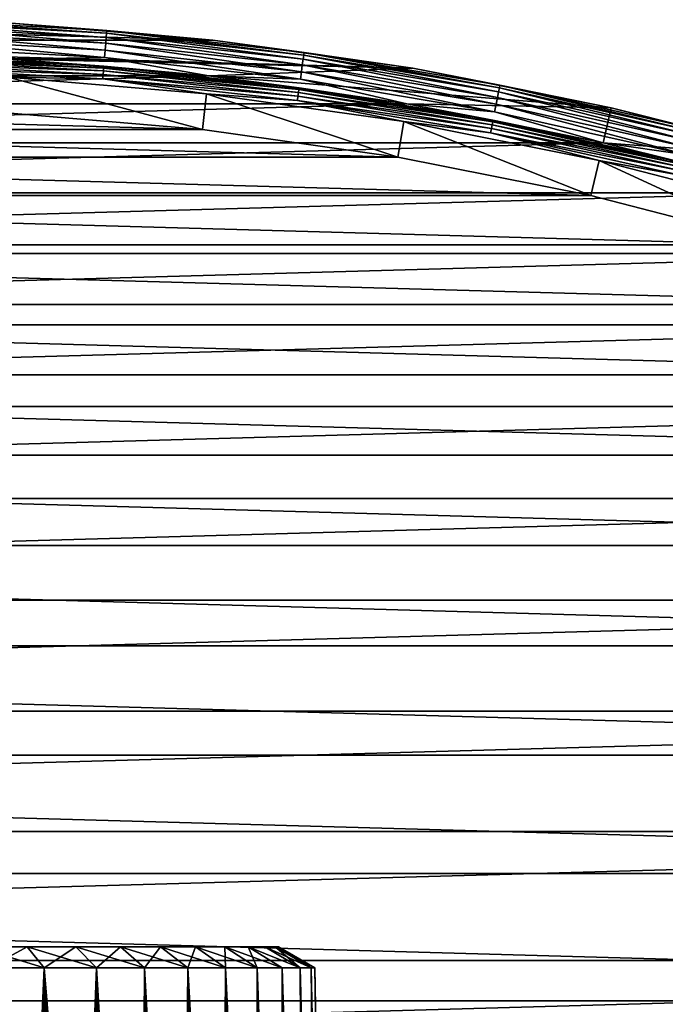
# Model space of a CAD drawing. Header units: millimetres. Extents: x -100 to 100, y -64 to 136.
# Tile 525 of 530: x 6 to 24, y 108 to 136. Entities that reach past the tile are written whole.
import ezdxf

# ---------------------------------------------------------------- set-up
doc = ezdxf.new("R2010")
doc.units = ezdxf.units.MM
doc.header["$LTSCALE"] = 159.143519
for name, color, linetype in [('244', 7, 'CONTINUOUS'), ('254', 7, 'CONTINUOUS'), ('265', 7, 'CONTINUOUS'), ('393', 7, 'CONTINUOUS'), ('395', 7, 'CONTINUOUS'), ('397', 7, 'CONTINUOUS'), ('398', 7, 'CONTINUOUS'), ('399', 7, 'CONTINUOUS'), ('401', 7, 'CONTINUOUS'), ('403', 7, 'CONTINUOUS'), ('407', 7, 'CONTINUOUS'), ('408', 7, 'CONTINUOUS')]:
    doc.layers.add(name, color=color, linetype=linetype)

msp = doc.modelspace()

# ---------------------------------------------------------------- linework, layer by layer
at = {"layer": '244', "color": 7, "linetype": 'CONTINUOUS', "true_color": 0x8c979c}
for points in [[(5.746, 90.379, 13.167), (6.389, 90.21, 12.871), (4.977, 109.417, 13.122), (5.746, 90.379, 13.167)], [(4.977, 109.417, 13.122), (6.389, 90.21, 12.871), (6.522, 109.417, 12.427), (4.977, 109.417, 13.122)], [(6.522, 109.417, -12.427), (5.374, 83.191, -13.459), (4.977, 109.417, -13.122), (6.522, 109.417, -12.427)], [(5.934, 82.928, -13.226), (5.374, 83.191, -13.459), (6.522, 109.417, -12.427), (5.934, 82.928, -13.226)], [(6.205, 82.781, -13.104), (5.934, 82.928, -13.226), (6.522, 109.417, -12.427), (6.205, 82.781, -13.104)], [(6.95, 82.301, -12.735), (6.205, 82.781, -13.104), (6.522, 109.417, -12.427), (6.95, 82.301, -12.735)], [(6.389, 90.21, 12.871), (7.006, 90.019, 12.55), (6.522, 109.417, 12.427), (6.389, 90.21, 12.871)], [(7.681, 89.77, 12.153), (8.155, 89.566, 11.845), (6.522, 109.417, 12.427), (7.681, 89.77, 12.153)], [(7.595, 89.804, 12.206), (7.681, 89.77, 12.153), (6.522, 109.417, 12.427), (7.595, 89.804, 12.206)], [(6.522, 109.417, 12.427), (8.155, 89.566, 11.845), (7.972, 109.417, 11.55), (6.522, 109.417, 12.427)], [(7.006, 90.019, 12.55), (7.595, 89.804, 12.206), (6.522, 109.417, 12.427), (7.006, 90.019, 12.55)], [(7.972, 109.417, -11.55), (6.95, 82.301, -12.735), (6.522, 109.417, -12.427), (7.972, 109.417, -11.55)], [(8.032, 81.427, -12.1), (6.95, 82.301, -12.735), (7.972, 109.417, -11.55), (8.032, 81.427, -12.1)], [(8.155, 89.566, 11.845), (8.685, 89.303, 11.468), (7.972, 109.417, 11.55), (8.155, 89.566, 11.845)], [(8.685, 89.303, 11.468), (9.183, 89.017, 11.08), (7.972, 109.417, 11.55), (8.685, 89.303, 11.468)], [(7.972, 109.417, 11.55), (9.183, 89.017, 11.08), (9.307, 109.417, 10.504), (7.972, 109.417, 11.55)], [(8.159, 81.312, -12.016), (8.032, 81.427, -12.1), (7.972, 109.417, -11.55), (8.159, 81.312, -12.016)], [(9.133, 80.346, -11.316), (8.159, 81.312, -12.016), (7.972, 109.417, -11.55), (9.133, 80.346, -11.316)], [(9.307, 109.417, -10.504), (9.133, 80.346, -11.316), (7.972, 109.417, -11.55), (9.307, 109.417, -10.504)], [(9.253, 80.215, -11.221), (9.133, 80.346, -11.316), (9.307, 109.417, -10.504), (9.253, 80.215, -11.221)], [(9.183, 89.017, 11.08), (9.648, 88.706, 10.684), (9.307, 109.417, 10.504), (9.183, 89.017, 11.08)], [(10.236, 79.035, -10.361), (9.253, 80.215, -11.221), (9.307, 109.417, -10.504), (10.236, 79.035, -10.361)], [(10.293, 88.185, 10.077), (10.479, 88.012, 9.888), (9.307, 109.417, 10.504), (10.293, 88.185, 10.077)], [(10.08, 88.371, 10.286), (10.293, 88.185, 10.077), (9.307, 109.417, 10.504), (10.08, 88.371, 10.286)], [(9.307, 109.417, 10.504), (10.479, 88.012, 9.888), (10.504, 109.417, 9.307), (9.307, 109.417, 10.504)], [(9.648, 88.706, 10.684), (10.08, 88.371, 10.286), (9.307, 109.417, 10.504), (9.648, 88.706, 10.684)], [(10.504, 109.417, -9.307), (10.236, 79.035, -10.361), (9.307, 109.417, -10.504), (10.504, 109.417, -9.307)], [(11.376, 79.035, -9.095), (10.236, 79.035, -10.361), (10.504, 109.417, -9.307), (11.376, 79.035, -9.095)], [(10.479, 88.012, 9.888), (10.846, 87.628, 9.494), (10.504, 109.417, 9.307), (10.479, 88.012, 9.888)], [(10.846, 87.628, 9.494), (11.184, 87.22, 9.105), (10.504, 109.417, 9.307), (10.846, 87.628, 9.494)], [(11.184, 87.22, 9.105), (11.494, 86.785, 8.724), (10.504, 109.417, 9.307), (11.184, 87.22, 9.105)], [(11.494, 86.785, 8.724), (11.775, 86.325, 8.354), (10.504, 109.417, 9.307), (11.494, 86.785, 8.724)], [(10.504, 109.417, 9.307), (11.775, 86.325, 8.354), (11.55, 109.417, 7.972), (10.504, 109.417, 9.307)], [(11.55, 109.417, -7.972), (11.376, 79.035, -9.095), (10.504, 109.417, -9.307), (11.55, 109.417, -7.972)], [(12.36, 79.035, -7.704), (11.376, 79.035, -9.095), (11.55, 109.417, -7.972), (12.36, 79.035, -7.704)], [(12.091, 85.711, 7.909), (12.256, 85.336, 7.663), (11.55, 109.417, 7.972), (12.091, 85.711, 7.909)], [(12.028, 85.842, 8), (12.091, 85.711, 7.909), (11.55, 109.417, 7.972), (12.028, 85.842, 8)], [(12.256, 85.336, 7.663), (12.461, 84.804, 7.343), (11.55, 109.417, 7.972), (12.256, 85.336, 7.663)], [(12.461, 84.804, 7.343), (12.648, 84.238, 7.037), (11.55, 109.417, 7.972), (12.461, 84.804, 7.343)], [(12.648, 84.238, 7.037), (12.818, 83.628, 6.745), (11.55, 109.417, 7.972), (12.648, 84.238, 7.037)], [(11.55, 109.417, 7.972), (12.818, 83.628, 6.745), (12.427, 109.417, 6.522), (11.55, 109.417, 7.972)], [(11.775, 86.325, 8.354), (12.028, 85.842, 8), (11.55, 109.417, 7.972), (11.775, 86.325, 8.354)], [(12.427, 109.417, -6.522), (12.36, 79.035, -7.704), (11.55, 109.417, -7.972), (12.427, 109.417, -6.522)], [(13.175, 79.035, -6.208), (12.36, 79.035, -7.704), (12.427, 109.417, -6.522), (13.175, 79.035, -6.208)], [(13.438, 79.943, 5.576), (13.531, 79.035, 5.387), (12.427, 109.417, 6.522), (13.438, 79.943, 5.576)], [(12.427, 109.417, 6.522), (13.531, 79.035, 5.387), (13.122, 109.417, 4.977), (12.427, 109.417, 6.522)], [(12.818, 83.628, 6.745), (12.972, 82.978, 6.469), (12.427, 109.417, 6.522), (12.818, 83.628, 6.745)], [(12.972, 82.978, 6.469), (13.11, 82.292, 6.213), (12.427, 109.417, 6.522), (12.972, 82.978, 6.469)], [(13.11, 82.292, 6.213), (13.232, 81.565, 5.979), (12.427, 109.417, 6.522), (13.11, 82.292, 6.213)], [(13.232, 81.565, 5.979), (13.341, 80.786, 5.765), (12.427, 109.417, 6.522), (13.232, 81.565, 5.979)], [(13.341, 80.786, 5.765), (13.438, 79.943, 5.576), (12.427, 109.417, 6.522), (13.341, 80.786, 5.765)], [(13.122, 109.417, -4.977), (13.175, 79.035, -6.208), (12.427, 109.417, -6.522), (13.122, 109.417, -4.977)], [(13.531, 79.035, 5.387), (14.068, 79.035, 3.77), (13.122, 109.417, 4.977), (13.531, 79.035, 5.387)], [(13.122, 109.417, 4.977), (14.068, 79.035, 3.77), (13.626, 109.417, 3.358), (13.122, 109.417, 4.977)], [(13.81, 79.035, -4.627), (13.175, 79.035, -6.208), (13.122, 109.417, -4.977), (13.81, 79.035, -4.627)], [(13.626, 109.417, -3.358), (13.81, 79.035, -4.627), (13.122, 109.417, -4.977), (13.626, 109.417, -3.358)], [(14.068, 79.035, 3.77), (14.412, 79.035, 2.102), (13.626, 109.417, 3.358), (14.068, 79.035, 3.77)], [(13.626, 109.417, 3.358), (14.412, 79.035, 2.102), (13.932, 109.417, 1.692), (13.626, 109.417, 3.358)], [(14.256, 79.035, -2.983), (13.81, 79.035, -4.627), (13.626, 109.417, -3.358), (14.256, 79.035, -2.983)], [(13.932, 109.417, -1.692), (14.256, 79.035, -2.983), (13.626, 109.417, -3.358), (13.932, 109.417, -1.692)], [(14.412, 79.035, 2.102), (14.559, 79.035, 0.405), (13.932, 109.417, 1.692), (14.412, 79.035, 2.102)], [(13.932, 109.417, 1.692), (14.559, 79.035, 0.405), (14.034, 109.417, 0), (13.932, 109.417, 1.692)], [(14.507, 79.035, -1.298), (14.256, 79.035, -2.983), (13.932, 109.417, -1.692), (14.507, 79.035, -1.298)], [(14.034, 109.417, 0), (14.507, 79.035, -1.298), (13.932, 109.417, -1.692), (14.034, 109.417, 0)], [(14.559, 79.035, 0.405), (14.507, 79.035, -1.298), (14.034, 109.417, 0), (14.559, 79.035, 0.405)]]:
    msp.add_3dface(points, dxfattribs=at)
at = {"layer": '254', "linetype": 'CONTINUOUS'}
for points in [[(6.052, 110, -11.532), (4.619, 110, -12.178), (6.052, 110, 11.532), (6.052, 110, -11.532)], [(6.052, 110, 11.532), (4.619, 110, -12.178), (4.619, 110, 12.178), (6.052, 110, 11.532)], [(7.398, 110, -10.719), (6.052, 110, -11.532), (7.398, 110, 10.719), (7.398, 110, -10.719)], [(7.398, 110, 10.719), (6.052, 110, -11.532), (6.052, 110, 11.532), (7.398, 110, 10.719)], [(8.637, 110, -9.748), (7.398, 110, -10.719), (8.637, 110, 9.748), (8.637, 110, -9.748)], [(8.637, 110, 9.748), (7.398, 110, -10.719), (7.398, 110, 10.719), (8.637, 110, 9.748)], [(9.748, 110, -8.637), (8.637, 110, -9.748), (9.748, 110, 8.637), (9.748, 110, -8.637)], [(9.748, 110, 8.637), (8.637, 110, -9.748), (8.637, 110, 9.748), (9.748, 110, 8.637)], [(10.719, 110, -7.398), (9.748, 110, -8.637), (10.719, 110, 7.398), (10.719, 110, -7.398)], [(10.719, 110, 7.398), (9.748, 110, -8.637), (9.748, 110, 8.637), (10.719, 110, 7.398)], [(11.532, 110, -6.052), (10.719, 110, -7.398), (11.532, 110, 6.052), (11.532, 110, -6.052)], [(11.532, 110, 6.052), (10.719, 110, -7.398), (10.719, 110, 7.398), (11.532, 110, 6.052)], [(12.178, 110, -4.619), (11.532, 110, -6.052), (12.178, 110, 4.619), (12.178, 110, -4.619)], [(12.178, 110, 4.619), (11.532, 110, -6.052), (11.532, 110, 6.052), (12.178, 110, 4.619)], [(12.646, 110, -3.116), (12.178, 110, -4.619), (12.646, 110, 3.116), (12.646, 110, -3.116)], [(12.646, 110, 3.116), (12.178, 110, -4.619), (12.178, 110, 4.619), (12.646, 110, 3.116)], [(12.929, 110, -1.57), (12.646, 110, -3.116), (12.929, 110, 1.57), (12.929, 110, -1.57)], [(12.929, 110, 1.57), (12.646, 110, -3.116), (12.646, 110, 3.116), (12.929, 110, 1.57)], [(13.024, 110, 0), (12.929, 110, -1.57), (12.929, 110, 1.57), (13.024, 110, 0)]]:
    msp.add_3dface(points, dxfattribs=at)
at = {"layer": '265', "linetype": 'CONTINUOUS'}
for points in [[(4.977, 109.417, 13.122), (6.522, 109.417, 12.427), (4.619, 110, 12.178), (4.977, 109.417, 13.122)], [(6.522, 109.417, 12.427), (6.052, 110, 11.532), (4.619, 110, 12.178), (6.522, 109.417, 12.427)], [(4.977, 109.417, -13.122), (4.619, 110, -12.178), (6.052, 110, -11.532), (4.977, 109.417, -13.122)], [(6.522, 109.417, -12.427), (4.977, 109.417, -13.122), (6.052, 110, -11.532), (6.522, 109.417, -12.427)], [(6.522, 109.417, 12.427), (7.972, 109.417, 11.55), (6.052, 110, 11.532), (6.522, 109.417, 12.427)], [(7.972, 109.417, 11.55), (7.398, 110, 10.719), (6.052, 110, 11.532), (7.972, 109.417, 11.55)], [(6.522, 109.417, -12.427), (6.052, 110, -11.532), (7.398, 110, -10.719), (6.522, 109.417, -12.427)], [(7.972, 109.417, -11.55), (6.522, 109.417, -12.427), (7.398, 110, -10.719), (7.972, 109.417, -11.55)], [(7.972, 109.417, 11.55), (9.307, 109.417, 10.504), (7.398, 110, 10.719), (7.972, 109.417, 11.55)], [(9.307, 109.417, 10.504), (8.637, 110, 9.748), (7.398, 110, 10.719), (9.307, 109.417, 10.504)], [(7.972, 109.417, -11.55), (7.398, 110, -10.719), (8.637, 110, -9.748), (7.972, 109.417, -11.55)], [(9.307, 109.417, -10.504), (7.972, 109.417, -11.55), (8.637, 110, -9.748), (9.307, 109.417, -10.504)], [(9.307, 109.417, 10.504), (10.504, 109.417, 9.307), (8.637, 110, 9.748), (9.307, 109.417, 10.504)], [(10.504, 109.417, 9.307), (9.748, 110, 8.637), (8.637, 110, 9.748), (10.504, 109.417, 9.307)], [(9.307, 109.417, -10.504), (8.637, 110, -9.748), (9.748, 110, -8.637), (9.307, 109.417, -10.504)], [(10.504, 109.417, -9.307), (9.307, 109.417, -10.504), (9.748, 110, -8.637), (10.504, 109.417, -9.307)], [(10.504, 109.417, 9.307), (11.55, 109.417, 7.972), (9.748, 110, 8.637), (10.504, 109.417, 9.307)], [(11.55, 109.417, 7.972), (10.719, 110, 7.398), (9.748, 110, 8.637), (11.55, 109.417, 7.972)], [(10.504, 109.417, -9.307), (9.748, 110, -8.637), (10.719, 110, -7.398), (10.504, 109.417, -9.307)], [(11.55, 109.417, -7.972), (10.504, 109.417, -9.307), (10.719, 110, -7.398), (11.55, 109.417, -7.972)], [(11.55, 109.417, 7.972), (12.427, 109.417, 6.522), (10.719, 110, 7.398), (11.55, 109.417, 7.972)], [(12.427, 109.417, 6.522), (11.532, 110, 6.052), (10.719, 110, 7.398), (12.427, 109.417, 6.522)], [(11.55, 109.417, -7.972), (10.719, 110, -7.398), (11.532, 110, -6.052), (11.55, 109.417, -7.972)], [(12.427, 109.417, 6.522), (13.122, 109.417, 4.977), (11.532, 110, 6.052), (12.427, 109.417, 6.522)], [(13.122, 109.417, 4.977), (12.178, 110, 4.619), (11.532, 110, 6.052), (13.122, 109.417, 4.977)], [(12.427, 109.417, -6.522), (11.55, 109.417, -7.972), (11.532, 110, -6.052), (12.427, 109.417, -6.522)], [(12.427, 109.417, -6.522), (11.532, 110, -6.052), (12.178, 110, -4.619), (12.427, 109.417, -6.522)], [(13.122, 109.417, 4.977), (13.626, 109.417, 3.358), (12.178, 110, 4.619), (13.122, 109.417, 4.977)], [(13.626, 109.417, 3.358), (12.646, 110, 3.116), (12.178, 110, 4.619), (13.626, 109.417, 3.358)], [(13.626, 109.417, -3.358), (13.122, 109.417, -4.977), (12.178, 110, -4.619), (13.626, 109.417, -3.358)], [(13.626, 109.417, -3.358), (12.178, 110, -4.619), (12.646, 110, -3.116), (13.626, 109.417, -3.358)], [(13.122, 109.417, -4.977), (12.427, 109.417, -6.522), (12.178, 110, -4.619), (13.122, 109.417, -4.977)], [(13.626, 109.417, 3.358), (13.932, 109.417, 1.692), (12.646, 110, 3.116), (13.626, 109.417, 3.358)], [(13.932, 109.417, 1.692), (12.929, 110, 1.57), (12.646, 110, 3.116), (13.932, 109.417, 1.692)], [(13.626, 109.417, -3.358), (12.646, 110, -3.116), (12.929, 110, -1.57), (13.626, 109.417, -3.358)], [(13.932, 109.417, 1.692), (14.034, 109.417, 0), (12.929, 110, 1.57), (13.932, 109.417, 1.692)], [(14.034, 109.417, 0), (13.024, 110, 0), (12.929, 110, 1.57), (14.034, 109.417, 0)], [(13.932, 109.417, -1.692), (13.626, 109.417, -3.358), (12.929, 110, -1.57), (13.932, 109.417, -1.692)], [(13.932, 109.417, -1.692), (12.929, 110, -1.57), (13.024, 110, 0), (13.932, 109.417, -1.692)], [(14.034, 109.417, 0), (13.932, 109.417, -1.692), (13.024, 110, 0), (14.034, 109.417, 0)]]:
    msp.add_3dface(points, dxfattribs=at)
at = {"layer": '393', "color": 7, "linetype": 'CONTINUOUS', "true_color": 0xaaaaaa}
for points in [[(5.466, 133.147, 44.7), (5.523, 134.145, 44.7), (10.916, 132.687, 44.7), (5.466, 133.147, 44.7)], [(5.523, 134.145, 44.7), (11.029, 133.681, 44.7), (10.916, 132.687, 44.7), (5.523, 134.145, 44.7)], [(10.916, 132.687, 44.7), (11.029, 133.681, 44.7), (16.331, 131.923, 44.7), (10.916, 132.687, 44.7)], [(11.029, 133.681, 44.7), (16.5, 132.908, 44.7), (16.331, 131.923, 44.7), (11.029, 133.681, 44.7)], [(16.331, 131.923, 44.7), (16.5, 132.908, 44.7), (21.696, 130.855, 44.7), (16.331, 131.923, 44.7)], [(16.5, 132.908, 44.7), (21.919, 131.83, 44.7), (21.696, 130.855, 44.7), (16.5, 132.908, 44.7)], [(21.696, 130.855, 44.7), (21.919, 131.83, 44.7), (26.992, 129.489, 44.7), (21.696, 130.855, 44.7)], [(21.919, 131.83, 44.7), (27.269, 130.45, 44.7), (26.992, 129.489, 44.7), (21.919, 131.83, 44.7)]]:
    msp.add_3dface(points, dxfattribs=at)
at = {"layer": '395', "color": 7, "linetype": 'CONTINUOUS', "true_color": 0xaaaaaa}
for points in [[(-5.607, 135.643, 37.7), (11.196, 135.171, 37.7), (-11.196, 135.171, 37.7), (-5.607, 135.643, 37.7)], [(5.607, 135.643, 37.7), (11.196, 135.171, 37.7), (-5.607, 135.643, 37.7), (5.607, 135.643, 37.7)], [(11.196, 135.171, 37.7), (16.751, 134.387, 37.7), (-11.196, 135.171, 37.7), (11.196, 135.171, 37.7)], [(-11.196, 135.171, 37.7), (16.751, 134.387, 37.7), (0, 134.8, 37.7), (-11.196, 135.171, 37.7)], [(0, 134.8, 37.7), (16.751, 134.387, 37.7), (5.551, 134.644, 37.7), (0, 134.8, 37.7)], [(5.551, 134.644, 37.7), (16.751, 134.387, 37.7), (11.085, 134.177, 37.7), (5.551, 134.644, 37.7)], [(16.751, 134.387, 37.7), (22.252, 133.293, 37.7), (11.085, 134.177, 37.7), (16.751, 134.387, 37.7)], [(11.085, 134.177, 37.7), (22.252, 133.293, 37.7), (16.583, 133.401, 37.7), (11.085, 134.177, 37.7)], [(16.583, 133.401, 37.7), (22.252, 133.293, 37.7), (22.03, 132.318, 37.7), (16.583, 133.401, 37.7)], [(22.252, 133.293, 37.7), (27.683, 131.892, 37.7), (22.03, 132.318, 37.7), (22.252, 133.293, 37.7)], [(22.03, 132.318, 37.7), (27.683, 131.892, 37.7), (27.407, 130.931, 37.7), (22.03, 132.318, 37.7)]]:
    msp.add_3dface(points, dxfattribs=at)
at = {"layer": '397', "color": 7, "linetype": 'CONTINUOUS', "true_color": 0xaaaaaa}
for points in [[(5.551, 134.644, 45.7), (-11.085, 134.177, 45.7), (11.085, 134.177, 45.7), (5.551, 134.644, 45.7)], [(-11.085, 134.177, 45.7), (-16.584, 133.401, 45.7), (11.085, 134.177, 45.7), (-11.085, 134.177, 45.7)], [(11.085, 134.177, 45.7), (-16.584, 133.401, 45.7), (16.584, 133.401, 45.7), (11.085, 134.177, 45.7)], [(-16.584, 133.401, 45.7), (-22.03, 132.318, 45.7), (16.584, 133.401, 45.7), (-16.584, 133.401, 45.7)], [(16.584, 133.401, 45.7), (-22.03, 132.318, 45.7), (22.03, 132.318, 45.7), (16.584, 133.401, 45.7)], [(-22.03, 132.318, 45.7), (-27.408, 130.931, 45.7), (22.03, 132.318, 45.7), (-22.03, 132.318, 45.7)], [(22.03, 132.318, 45.7), (-27.408, 130.931, 45.7), (27.408, 130.931, 45.7), (22.03, 132.318, 45.7)], [(-27.408, 130.931, 45.7), (-32.699, 129.244, 45.7), (27.408, 130.931, 45.7), (-27.408, 130.931, 45.7)], [(27.408, 130.931, 45.7), (-32.699, 129.244, 45.7), (32.699, 129.244, 45.7), (27.408, 130.931, 45.7)], [(-32.699, 129.244, 45.7), (-37.887, 127.263, 45.7), (32.699, 129.244, 45.7), (-32.699, 129.244, 45.7)], [(32.699, 129.244, 45.7), (-37.887, 127.263, 45.7), (37.887, 127.263, 45.7), (32.699, 129.244, 45.7)], [(-37.887, 127.263, 45.7), (-42.956, 124.995, 45.7), (37.887, 127.263, 45.7), (-37.887, 127.263, 45.7)], [(37.887, 127.263, 45.7), (-42.956, 124.995, 45.7), (42.956, 124.995, 45.7), (37.887, 127.263, 45.7)], [(-42.956, 124.995, 45.7), (-47.89, 122.446, 45.7), (42.956, 124.995, 45.7), (-42.956, 124.995, 45.7)], [(42.956, 124.995, 45.7), (-47.89, 122.446, 45.7), (47.89, 122.446, 45.7), (42.956, 124.995, 45.7)], [(-47.89, 122.446, 45.7), (-52.673, 119.625, 45.7), (47.89, 122.446, 45.7), (-47.89, 122.446, 45.7)], [(47.89, 122.446, 45.7), (-52.673, 119.625, 45.7), (52.673, 119.625, 45.7), (47.89, 122.446, 45.7)], [(-52.673, 119.625, 45.7), (-57.29, 116.539, 45.7), (52.673, 119.625, 45.7), (-52.673, 119.625, 45.7)], [(52.673, 119.625, 45.7), (-57.29, 116.539, 45.7), (57.29, 116.539, 45.7), (52.673, 119.625, 45.7)], [(-57.29, 116.539, 45.7), (-61.728, 113.2, 45.7), (57.29, 116.539, 45.7), (-57.29, 116.539, 45.7)], [(57.29, 116.539, 45.7), (-61.728, 113.2, 45.7), (61.728, 113.2, 45.7), (57.29, 116.539, 45.7)], [(-61.728, 113.2, 45.7), (-65.97, 109.617, 45.7), (61.728, 113.2, 45.7), (-61.728, 113.2, 45.7)], [(61.728, 113.2, 45.7), (-65.97, 109.617, 45.7), (65.97, 109.617, 45.7), (61.728, 113.2, 45.7)], [(-65.97, 109.617, 45.7), (-70.006, 105.801, 45.7), (65.97, 109.617, 45.7), (-65.97, 109.617, 45.7)], [(65.97, 109.617, 45.7), (-70.006, 105.801, 45.7), (70.006, 105.801, 45.7), (65.97, 109.617, 45.7)]]:
    msp.add_3dface(points, dxfattribs=at)
at = {"layer": '398', "color": 7, "linetype": 'CONTINUOUS', "true_color": 0xaaaaaa}
for points in [[(5.551, 134.644, 37.7), (11.085, 134.177, 37.7), (5.551, 134.644, 44.2), (5.551, 134.644, 37.7)], [(5.551, 134.644, 44.2), (11.085, 134.177, 37.7), (11.084, 134.178, 44.2), (5.551, 134.644, 44.2)], [(11.085, 134.177, 37.7), (16.583, 133.401, 37.7), (11.084, 134.178, 44.2), (11.085, 134.177, 37.7)], [(11.084, 134.178, 44.2), (16.583, 133.401, 37.7), (16.583, 133.401, 44.2), (11.084, 134.178, 44.2)], [(16.583, 133.401, 37.7), (22.03, 132.318, 37.7), (16.583, 133.401, 44.2), (16.583, 133.401, 37.7)], [(16.583, 133.401, 44.2), (22.03, 132.318, 37.7), (22.03, 132.318, 44.2), (16.583, 133.401, 44.2)], [(22.03, 132.318, 37.7), (27.407, 130.931, 37.7), (22.03, 132.318, 44.2), (22.03, 132.318, 37.7)], [(22.03, 132.318, 44.2), (27.407, 130.931, 37.7), (27.407, 130.931, 44.2), (22.03, 132.318, 44.2)]]:
    msp.add_3dface(points, dxfattribs=at)
at = {"layer": '399', "color": 7, "linetype": 'CONTINUOUS', "true_color": 0xaaaaaa}
for points in [[(11.196, 135.171, 37.7), (5.607, 135.643, 37.7), (11.196, 135.171, 44.7), (11.196, 135.171, 37.7)], [(11.196, 135.171, 44.7), (5.607, 135.643, 37.7), (5.607, 135.643, 44.7), (11.196, 135.171, 44.7)], [(16.751, 134.387, 37.7), (11.196, 135.171, 37.7), (16.751, 134.387, 44.7), (16.751, 134.387, 37.7)], [(16.751, 134.387, 44.7), (11.196, 135.171, 37.7), (11.196, 135.171, 44.7), (16.751, 134.387, 44.7)], [(22.252, 133.293, 37.7), (16.751, 134.387, 37.7), (22.252, 133.293, 44.7), (22.252, 133.293, 37.7)], [(22.252, 133.293, 44.7), (16.751, 134.387, 37.7), (16.751, 134.387, 44.7), (22.252, 133.293, 44.7)], [(27.683, 131.892, 37.7), (22.252, 133.293, 37.7), (27.684, 131.892, 44.7), (27.683, 131.892, 37.7)], [(27.684, 131.892, 44.7), (22.252, 133.293, 37.7), (22.252, 133.293, 44.7), (27.684, 131.892, 44.7)]]:
    msp.add_3dface(points, dxfattribs=at)
at = {"layer": '401', "color": 7, "linetype": 'CONTINUOUS', "true_color": 0xaaaaaa}
for points in [[(2.749, 135.544, 45.323), (8.24, 135.241, 45.323), (2.753, 135.663, 45.133), (2.749, 135.544, 45.323)], [(2.753, 135.663, 45.133), (8.25, 135.36, 45.133), (2.755, 135.737, 44.921), (2.753, 135.663, 45.133)], [(2.753, 135.663, 45.133), (8.24, 135.241, 45.323), (8.25, 135.36, 45.133), (2.753, 135.663, 45.133)], [(5.607, 135.643, 44.7), (2.755, 135.737, 44.921), (8.256, 135.434, 44.921), (5.607, 135.643, 44.7)], [(2.755, 135.737, 44.921), (8.25, 135.36, 45.133), (8.256, 135.434, 44.921), (2.755, 135.737, 44.921)], [(11.196, 135.171, 44.7), (5.607, 135.643, 44.7), (8.256, 135.434, 44.921), (11.196, 135.171, 44.7)], [(2.74, 135.196, 45.601), (8.211, 134.894, 45.601), (2.745, 135.386, 45.482), (2.74, 135.196, 45.601)], [(2.745, 135.386, 45.482), (8.227, 135.084, 45.482), (2.749, 135.544, 45.323), (2.745, 135.386, 45.482)], [(2.745, 135.386, 45.482), (8.211, 134.894, 45.601), (8.227, 135.084, 45.482), (2.745, 135.386, 45.482)], [(2.749, 135.544, 45.323), (8.227, 135.084, 45.482), (8.24, 135.241, 45.323), (2.749, 135.544, 45.323)], [(8.24, 135.241, 45.323), (13.705, 134.637, 45.323), (8.25, 135.36, 45.133), (8.24, 135.241, 45.323)], [(8.25, 135.36, 45.133), (13.722, 134.755, 45.133), (8.256, 135.434, 44.921), (8.25, 135.36, 45.133)], [(8.25, 135.36, 45.133), (13.705, 134.637, 45.323), (13.722, 134.755, 45.133), (8.25, 135.36, 45.133)], [(11.196, 135.171, 44.7), (8.256, 135.434, 44.921), (13.732, 134.828, 44.921), (11.196, 135.171, 44.7)], [(8.256, 135.434, 44.921), (13.722, 134.755, 45.133), (13.732, 134.828, 44.921), (8.256, 135.434, 44.921)], [(2.734, 134.985, 45.675), (8.194, 134.684, 45.675), (2.74, 135.196, 45.601), (2.734, 134.985, 45.675)], [(2.74, 135.196, 45.601), (8.194, 134.684, 45.675), (8.211, 134.894, 45.601), (2.74, 135.196, 45.601)], [(8.211, 134.894, 45.601), (13.658, 134.292, 45.601), (8.227, 135.084, 45.482), (8.211, 134.894, 45.601)], [(8.227, 135.084, 45.482), (13.684, 134.48, 45.482), (8.24, 135.241, 45.323), (8.227, 135.084, 45.482)], [(8.227, 135.084, 45.482), (13.658, 134.292, 45.601), (13.684, 134.48, 45.482), (8.227, 135.084, 45.482)], [(8.24, 135.241, 45.323), (13.684, 134.48, 45.482), (13.705, 134.637, 45.323), (8.24, 135.241, 45.323)], [(16.751, 134.387, 44.7), (11.196, 135.171, 44.7), (13.732, 134.828, 44.921), (16.751, 134.387, 44.7)], [(2.734, 134.985, 45.675), (5.551, 134.644, 45.7), (8.194, 134.684, 45.675), (2.734, 134.985, 45.675)], [(8.194, 134.684, 45.675), (13.629, 134.082, 45.675), (8.211, 134.894, 45.601), (8.194, 134.684, 45.675)], [(8.211, 134.894, 45.601), (13.629, 134.082, 45.675), (13.658, 134.292, 45.601), (8.211, 134.894, 45.601)], [(13.722, 134.755, 45.133), (19.152, 133.848, 45.133), (13.732, 134.828, 44.921), (13.722, 134.755, 45.133)], [(16.751, 134.387, 44.7), (13.732, 134.828, 44.921), (19.166, 133.921, 44.921), (16.751, 134.387, 44.7)], [(13.732, 134.828, 44.921), (19.152, 133.848, 45.133), (19.166, 133.921, 44.921), (13.732, 134.828, 44.921)], [(5.551, 134.644, 45.7), (11.085, 134.177, 45.7), (8.194, 134.684, 45.675), (5.551, 134.644, 45.7)], [(8.194, 134.684, 45.675), (11.085, 134.177, 45.7), (13.629, 134.082, 45.675), (8.194, 134.684, 45.675)], [(13.684, 134.48, 45.482), (19.099, 133.576, 45.482), (13.705, 134.637, 45.323), (13.684, 134.48, 45.482)], [(13.705, 134.637, 45.323), (19.129, 133.731, 45.323), (13.722, 134.755, 45.133), (13.705, 134.637, 45.323)], [(13.705, 134.637, 45.323), (19.099, 133.576, 45.482), (19.129, 133.731, 45.323), (13.705, 134.637, 45.323)], [(13.722, 134.755, 45.133), (19.129, 133.731, 45.323), (19.152, 133.848, 45.133), (13.722, 134.755, 45.133)], [(13.629, 134.082, 45.675), (19.022, 133.182, 45.675), (13.658, 134.292, 45.601), (13.629, 134.082, 45.675)], [(13.658, 134.292, 45.601), (19.063, 133.39, 45.601), (13.684, 134.48, 45.482), (13.658, 134.292, 45.601)], [(13.658, 134.292, 45.601), (19.022, 133.182, 45.675), (19.063, 133.39, 45.601), (13.658, 134.292, 45.601)], [(13.684, 134.48, 45.482), (19.063, 133.39, 45.601), (19.099, 133.576, 45.482), (13.684, 134.48, 45.482)], [(22.252, 133.293, 44.7), (16.751, 134.387, 44.7), (19.166, 133.921, 44.921), (22.252, 133.293, 44.7)], [(11.085, 134.177, 45.7), (16.584, 133.401, 45.7), (13.629, 134.082, 45.675), (11.085, 134.177, 45.7)], [(13.629, 134.082, 45.675), (16.584, 133.401, 45.7), (19.022, 133.182, 45.675), (13.629, 134.082, 45.675)], [(19.099, 133.576, 45.482), (24.456, 132.375, 45.482), (19.129, 133.731, 45.323), (19.099, 133.576, 45.482)], [(19.129, 133.731, 45.323), (24.495, 132.529, 45.323), (19.152, 133.848, 45.133), (19.129, 133.731, 45.323)], [(19.129, 133.731, 45.323), (24.456, 132.375, 45.482), (24.495, 132.529, 45.323), (19.129, 133.731, 45.323)], [(19.152, 133.848, 45.133), (24.524, 132.644, 45.133), (19.166, 133.921, 44.921), (19.152, 133.848, 45.133)], [(19.152, 133.848, 45.133), (24.495, 132.529, 45.323), (24.524, 132.644, 45.133), (19.152, 133.848, 45.133)], [(22.252, 133.293, 44.7), (19.166, 133.921, 44.921), (24.542, 132.716, 44.921), (22.252, 133.293, 44.7)], [(19.166, 133.921, 44.921), (24.524, 132.644, 45.133), (24.542, 132.716, 44.921), (19.166, 133.921, 44.921)], [(19.063, 133.39, 45.601), (24.41, 132.191, 45.601), (19.099, 133.576, 45.482), (19.063, 133.39, 45.601)], [(19.099, 133.576, 45.482), (24.41, 132.191, 45.601), (24.456, 132.375, 45.482), (19.099, 133.576, 45.482)], [(16.584, 133.401, 45.7), (22.03, 132.318, 45.7), (19.022, 133.182, 45.675), (16.584, 133.401, 45.7)], [(19.022, 133.182, 45.675), (24.358, 131.986, 45.675), (19.063, 133.39, 45.601), (19.022, 133.182, 45.675)], [(19.022, 133.182, 45.675), (22.03, 132.318, 45.7), (24.358, 131.986, 45.675), (19.022, 133.182, 45.675)], [(19.063, 133.39, 45.601), (24.358, 131.986, 45.675), (24.41, 132.191, 45.601), (19.063, 133.39, 45.601)], [(27.684, 131.892, 44.7), (22.252, 133.293, 44.7), (24.542, 132.716, 44.921), (27.684, 131.892, 44.7)], [(22.03, 132.318, 45.7), (27.408, 130.931, 45.7), (24.358, 131.986, 45.675), (22.03, 132.318, 45.7)]]:
    msp.add_3dface(points, dxfattribs=at)
at = {"layer": '403', "color": 7, "linetype": 'CONTINUOUS', "true_color": 0xaaaaaa}
for points in [[(2.721, 134.513, 44.633), (8.155, 134.213, 44.633), (2.718, 134.392, 44.683), (2.721, 134.513, 44.633)], [(2.724, 134.616, 44.553), (8.163, 134.316, 44.553), (2.721, 134.513, 44.633), (2.724, 134.616, 44.553)], [(2.721, 134.513, 44.633), (8.163, 134.316, 44.553), (8.155, 134.213, 44.633), (2.721, 134.513, 44.633)], [(2.726, 134.696, 44.45), (8.17, 134.395, 44.45), (2.724, 134.616, 44.553), (2.726, 134.696, 44.45)], [(2.724, 134.616, 44.553), (8.17, 134.395, 44.45), (8.163, 134.316, 44.553), (2.724, 134.616, 44.553)], [(2.727, 134.746, 44.329), (8.174, 134.445, 44.329), (2.726, 134.696, 44.45), (2.727, 134.746, 44.329)], [(2.726, 134.696, 44.45), (8.174, 134.445, 44.329), (8.17, 134.395, 44.45), (2.726, 134.696, 44.45)], [(2.727, 134.746, 44.329), (5.551, 134.644, 44.2), (8.174, 134.445, 44.329), (2.727, 134.746, 44.329)], [(5.551, 134.644, 44.2), (11.084, 134.178, 44.2), (8.174, 134.445, 44.329), (5.551, 134.644, 44.2)], [(5.523, 134.145, 44.7), (2.718, 134.392, 44.683), (8.145, 134.093, 44.683), (5.523, 134.145, 44.7)], [(2.718, 134.392, 44.683), (8.155, 134.213, 44.633), (8.145, 134.093, 44.683), (2.718, 134.392, 44.683)], [(8.163, 134.316, 44.553), (13.578, 133.717, 44.553), (8.155, 134.213, 44.633), (8.163, 134.316, 44.553)], [(8.17, 134.395, 44.45), (13.589, 133.796, 44.45), (8.163, 134.316, 44.553), (8.17, 134.395, 44.45)], [(8.163, 134.316, 44.553), (13.589, 133.796, 44.45), (13.578, 133.717, 44.553), (8.163, 134.316, 44.553)], [(8.174, 134.445, 44.329), (13.596, 133.845, 44.329), (8.17, 134.395, 44.45), (8.174, 134.445, 44.329)], [(8.17, 134.395, 44.45), (13.596, 133.845, 44.329), (13.589, 133.796, 44.45), (8.17, 134.395, 44.45)], [(8.174, 134.445, 44.329), (11.084, 134.178, 44.2), (13.596, 133.845, 44.329), (8.174, 134.445, 44.329)], [(11.029, 133.681, 44.7), (5.523, 134.145, 44.7), (8.145, 134.093, 44.683), (11.029, 133.681, 44.7)], [(8.155, 134.213, 44.633), (13.564, 133.614, 44.633), (8.145, 134.093, 44.683), (8.155, 134.213, 44.633)], [(11.029, 133.681, 44.7), (8.145, 134.093, 44.683), (13.547, 133.495, 44.683), (11.029, 133.681, 44.7)], [(8.145, 134.093, 44.683), (13.564, 133.614, 44.633), (13.547, 133.495, 44.683), (8.145, 134.093, 44.683)], [(8.155, 134.213, 44.633), (13.578, 133.717, 44.553), (13.564, 133.614, 44.633), (8.155, 134.213, 44.633)], [(11.084, 134.178, 44.2), (16.583, 133.401, 44.2), (13.596, 133.845, 44.329), (11.084, 134.178, 44.2)], [(16.5, 132.908, 44.7), (11.029, 133.681, 44.7), (13.547, 133.495, 44.683), (16.5, 132.908, 44.7)], [(13.578, 133.717, 44.553), (18.951, 132.82, 44.553), (13.564, 133.614, 44.633), (13.578, 133.717, 44.553)], [(13.589, 133.796, 44.45), (18.967, 132.898, 44.45), (13.578, 133.717, 44.553), (13.589, 133.796, 44.45)], [(13.578, 133.717, 44.553), (18.967, 132.898, 44.45), (18.951, 132.82, 44.553), (13.578, 133.717, 44.553)], [(13.596, 133.845, 44.329), (18.976, 132.947, 44.329), (13.589, 133.796, 44.45), (13.596, 133.845, 44.329)], [(13.589, 133.796, 44.45), (18.976, 132.947, 44.329), (18.967, 132.898, 44.45), (13.589, 133.796, 44.45)], [(13.596, 133.845, 44.329), (16.583, 133.401, 44.2), (18.976, 132.947, 44.329), (13.596, 133.845, 44.329)], [(13.564, 133.614, 44.633), (18.931, 132.718, 44.633), (13.547, 133.495, 44.683), (13.564, 133.614, 44.633)], [(16.5, 132.908, 44.7), (13.547, 133.495, 44.683), (18.908, 132.6, 44.683), (16.5, 132.908, 44.7)], [(13.547, 133.495, 44.683), (18.931, 132.718, 44.633), (18.908, 132.6, 44.683), (13.547, 133.495, 44.683)], [(13.564, 133.614, 44.633), (18.951, 132.82, 44.553), (18.931, 132.718, 44.633), (13.564, 133.614, 44.633)], [(16.583, 133.401, 44.2), (22.03, 132.318, 44.2), (18.976, 132.947, 44.329), (16.583, 133.401, 44.2)], [(21.919, 131.83, 44.7), (16.5, 132.908, 44.7), (18.908, 132.6, 44.683), (21.919, 131.83, 44.7)], [(18.967, 132.898, 44.45), (24.287, 131.706, 44.45), (18.951, 132.82, 44.553), (18.967, 132.898, 44.45)], [(18.976, 132.947, 44.329), (24.299, 131.754, 44.329), (18.967, 132.898, 44.45), (18.976, 132.947, 44.329)], [(18.967, 132.898, 44.45), (24.299, 131.754, 44.329), (24.287, 131.706, 44.45), (18.967, 132.898, 44.45)], [(18.976, 132.947, 44.329), (22.03, 132.318, 44.2), (24.299, 131.754, 44.329), (18.976, 132.947, 44.329)], [(18.931, 132.718, 44.633), (24.242, 131.528, 44.633), (18.908, 132.6, 44.683), (18.931, 132.718, 44.633)], [(21.919, 131.83, 44.7), (18.908, 132.6, 44.683), (24.212, 131.411, 44.683), (21.919, 131.83, 44.7)], [(18.908, 132.6, 44.683), (24.242, 131.528, 44.633), (24.212, 131.411, 44.683), (18.908, 132.6, 44.683)], [(18.951, 132.82, 44.553), (24.267, 131.629, 44.553), (18.931, 132.718, 44.633), (18.951, 132.82, 44.553)], [(18.931, 132.718, 44.633), (24.267, 131.629, 44.553), (24.242, 131.528, 44.633), (18.931, 132.718, 44.633)], [(18.951, 132.82, 44.553), (24.287, 131.706, 44.45), (24.267, 131.629, 44.553), (18.951, 132.82, 44.553)], [(22.03, 132.318, 44.2), (27.407, 130.931, 44.2), (24.299, 131.754, 44.329), (22.03, 132.318, 44.2)], [(27.269, 130.45, 44.7), (21.919, 131.83, 44.7), (24.212, 131.411, 44.683), (27.269, 130.45, 44.7)]]:
    msp.add_3dface(points, dxfattribs=at)
at = {"layer": '407', "color": 7, "linetype": 'CONTINUOUS'}
for points in [[(-5.467, 133.147, 36.7), (10.916, 132.687, 36.7), (-10.916, 132.687, 36.7), (-5.467, 133.147, 36.7)], [(5.467, 133.147, 36.7), (10.916, 132.687, 36.7), (-5.467, 133.147, 36.7), (5.467, 133.147, 36.7)], [(-10.916, 132.687, 36.7), (16.332, 131.922, 36.7), (-16.332, 131.922, 36.7), (-10.916, 132.687, 36.7)], [(10.916, 132.687, 36.7), (16.332, 131.922, 36.7), (-10.916, 132.687, 36.7), (10.916, 132.687, 36.7)], [(-16.332, 131.922, 36.7), (21.696, 130.855, 36.7), (-21.696, 130.855, 36.7), (-16.332, 131.922, 36.7)], [(16.332, 131.922, 36.7), (21.696, 130.855, 36.7), (-16.332, 131.922, 36.7), (16.332, 131.922, 36.7)], [(-21.696, 130.855, 36.7), (26.991, 129.49, 36.7), (-26.991, 129.49, 36.7), (-21.696, 130.855, 36.7)], [(21.696, 130.855, 36.7), (26.991, 129.49, 36.7), (-21.696, 130.855, 36.7), (21.696, 130.855, 36.7)], [(-26.991, 129.49, 36.7), (32.202, 127.829, 36.7), (-32.202, 127.829, 36.7), (-26.991, 129.49, 36.7)], [(26.991, 129.49, 36.7), (32.202, 127.829, 36.7), (-26.991, 129.49, 36.7), (26.991, 129.49, 36.7)], [(-32.202, 127.829, 36.7), (37.312, 125.878, 36.7), (-37.312, 125.878, 36.7), (-32.202, 127.829, 36.7)], [(32.202, 127.829, 36.7), (37.312, 125.878, 36.7), (-32.202, 127.829, 36.7), (32.202, 127.829, 36.7)], [(-37.312, 125.878, 36.7), (42.303, 123.645, 36.7), (-42.303, 123.645, 36.7), (-37.312, 125.878, 36.7)], [(37.312, 125.878, 36.7), (42.303, 123.645, 36.7), (-37.312, 125.878, 36.7), (37.312, 125.878, 36.7)], [(-42.303, 123.645, 36.7), (47.163, 121.134, 36.7), (-47.163, 121.134, 36.7), (-42.303, 123.645, 36.7)], [(42.303, 123.645, 36.7), (47.163, 121.134, 36.7), (-42.303, 123.645, 36.7), (42.303, 123.645, 36.7)], [(-47.163, 121.134, 36.7), (51.873, 118.356, 36.7), (-51.873, 118.356, 36.7), (-47.163, 121.134, 36.7)], [(47.163, 121.134, 36.7), (51.873, 118.356, 36.7), (-47.163, 121.134, 36.7), (47.163, 121.134, 36.7)], [(-51.873, 118.356, 36.7), (56.42, 115.317, 36.7), (-56.42, 115.317, 36.7), (-51.873, 118.356, 36.7)], [(51.873, 118.356, 36.7), (56.42, 115.317, 36.7), (-51.873, 118.356, 36.7), (51.873, 118.356, 36.7)], [(-56.42, 115.317, 36.7), (60.79, 112.028, 36.7), (-60.79, 112.028, 36.7), (-56.42, 115.317, 36.7)], [(56.42, 115.317, 36.7), (60.79, 112.028, 36.7), (-56.42, 115.317, 36.7), (56.42, 115.317, 36.7)], [(-60.79, 112.028, 36.7), (64.969, 108.5, 36.7), (-64.969, 108.5, 36.7), (-60.79, 112.028, 36.7)], [(60.79, 112.028, 36.7), (64.969, 108.5, 36.7), (-60.79, 112.028, 36.7), (60.79, 112.028, 36.7)], [(-64.969, 108.5, 36.7), (68.943, 104.743, 36.7), (-68.943, 104.743, 36.7), (-64.969, 108.5, 36.7)], [(64.969, 108.5, 36.7), (68.943, 104.743, 36.7), (-64.969, 108.5, 36.7), (64.969, 108.5, 36.7)]]:
    msp.add_3dface(points, dxfattribs=at)
at = {"layer": '408', "color": 7, "linetype": 'CONTINUOUS'}
for points in [[(5.466, 133.147, 44.7), (10.916, 132.687, 44.7), (5.467, 133.147, 36.7), (5.466, 133.147, 44.7)], [(10.916, 132.687, 44.7), (10.916, 132.687, 36.7), (5.467, 133.147, 36.7), (10.916, 132.687, 44.7)], [(10.916, 132.687, 44.7), (16.331, 131.923, 44.7), (10.916, 132.687, 36.7), (10.916, 132.687, 44.7)], [(16.331, 131.923, 44.7), (16.332, 131.922, 36.7), (10.916, 132.687, 36.7), (16.331, 131.923, 44.7)], [(16.331, 131.923, 44.7), (21.696, 130.855, 44.7), (16.332, 131.922, 36.7), (16.331, 131.923, 44.7)], [(21.696, 130.855, 44.7), (21.696, 130.855, 36.7), (16.332, 131.922, 36.7), (21.696, 130.855, 44.7)], [(21.696, 130.855, 44.7), (26.992, 129.489, 44.7), (21.696, 130.855, 36.7), (21.696, 130.855, 44.7)], [(26.992, 129.489, 44.7), (26.991, 129.49, 36.7), (21.696, 130.855, 36.7), (26.992, 129.489, 44.7)]]:
    msp.add_3dface(points, dxfattribs=at)

doc.saveas('drawing.dxf')
